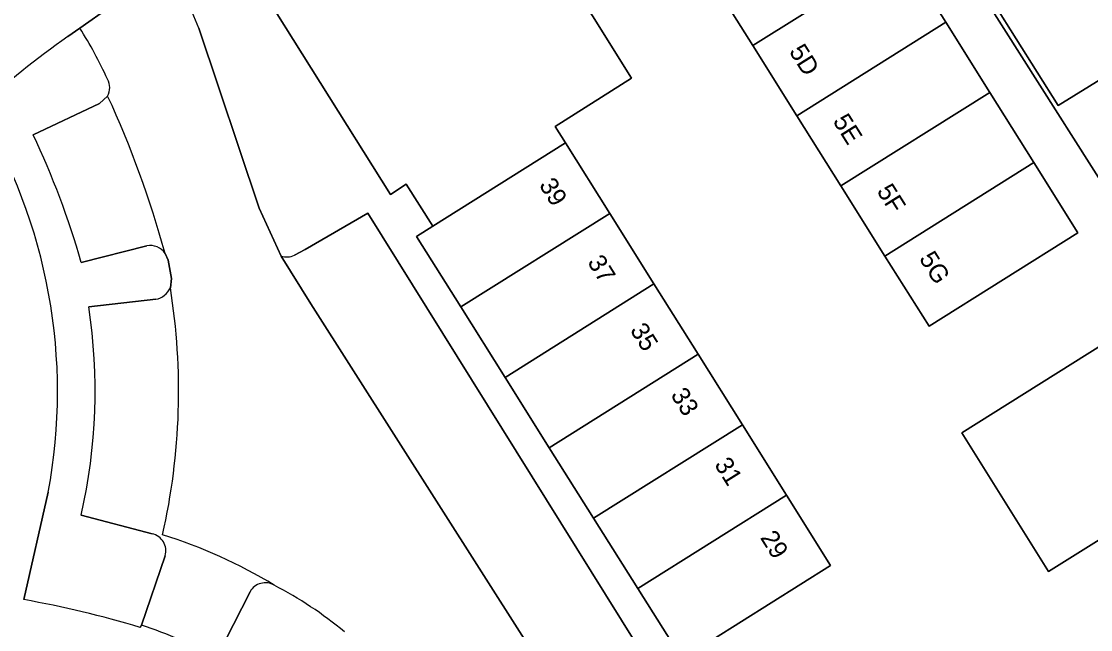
# Model space of a CAD drawing. Extents: x 159352 to 160617, y 385888 to 387323.
# Drawn here: x 159670.3 to 159729.2, y 387012.6 to 387046.2 of the extents above; entities that cross this region are included whole.
import ezdxf

# ---------------------------------------------------------------- set-up
doc = ezdxf.new("R2010")
doc.units = 0
for name, color, linetype in [('IMGEO_Erf', 7, 'Continuous'), ('IMGEO_Groenvoorziening', 7, 'Continuous'), ('IMGEO_Hek', 7, 'Continuous'), ('IMGEO_Pand', 7, 'Continuous'), ('IMGEO_Pand_nummerreeks', 7, 'Continuous'), ('IMGEO_Parkeervlak_open', 7, 'Continuous'), ('IMGEO_Rijbaan_lokaal_open', 7, 'Continuous'), ('IMGEO_Voetpad_open', 7, 'Continuous')]:
    doc.layers.add(name, color=color, linetype=linetype)

msp = doc.modelspace()

# ---------------------------------------------------------------- linework, layer by layer
at = {"layer": 'IMGEO_Erf'}
for points in [[(159740.53, 387075.434), (159730.245, 387068.973), (159720.334, 387062.737), (159715.866, 387059.925), (159727.445, 387041.523), (159731.759, 387044.194), (159729.929, 387047.15), (159732.884, 387048.98), (159740.021, 387053.502), (159740.106, 387053.555), (159743.32, 387055.561), (159750.267, 387059.948), (159749.569, 387061.097), (159753.167, 387063.351), (159753.915, 387062.156), (159758.375, 387064.951), (159760.468, 387066.263), (159758.996, 387068.61), (159762.264, 387070.646), (159769.342, 387075.056)], [(159734.666, 387005.197), (159735.993, 387005.193), (159738.495, 387007.015), (159746.025, 387011.795), (159709.69, 387069.028)], [(159680.052, 387045.789), (159683.37, 387035.855), (159684.582, 387033.212)], [(159685.321, 387033.263), (159685.91, 387033.584), (159689.36, 387035.582), (159709.076, 387003.952), (159706.356, 387002.261), (159706.2, 387002.164), (159706.042, 387002.066), (159705.882, 387001.967), (159705.719, 387001.866), (159705.585, 387001.784), (159705.387, 387001.657)]]:
    msp.add_lwpolyline(points, dxfattribs=at)
for points in [[(159710.601, 387044.826), (159708.172, 387048.695), (159705.743, 387052.564), (159703.314, 387056.433), (159700.889, 387060.296), (159709.099, 387065.46), (159711.528, 387061.591), (159713.958, 387057.722), (159716.387, 387053.852), (159718.816, 387049.983), (159721.245, 387046.114), (159723.675, 387042.245), (159726.104, 387038.375), (159728.533, 387034.506), (159720.318, 387029.348), (159717.889, 387033.218), (159715.46, 387037.087), (159713.03, 387040.956)], [(159699.375, 387022.644), (159696.935, 387026.528), (159694.495, 387030.411), (159692.055, 387034.295), (159692.953, 387034.859), (159691.49, 387037.184), (159690.618, 387036.622), (159682.851, 387048.989), (159695.3, 387056.801), (159703.913, 387043.026), (159699.706, 387040.369), (159700.277, 387039.459), (159702.713, 387035.574), (159705.149, 387031.689), (159707.586, 387027.803), (159710.023, 387023.917), (159712.46, 387020.031), (159714.893, 387016.151), (159706.695, 387010.993), (159704.255, 387014.877), (159701.815, 387018.76)], [(159731.698, 387029.48), (159736.463, 387021.801), (159726.904, 387015.818), (159722.136, 387023.459)]]:
    msp.add_lwpolyline(points, close=True, dxfattribs=at)
for centre, radius, start, end in [((159439.537, 386943.3), 261.441, 23.07992, 23.92784), ((159684.883, 387034.23), 1.061, 253.52547, 294.37023)]:
    msp.add_arc(centre, radius, start, end, dxfattribs=at)
at = {"layer": 'IMGEO_Groenvoorziening'}
for points in [[(159771.527, 387068.732), (159765.769, 387065.125), (159762.475, 387063.062), (159755.922, 387058.956), (159752.319, 387056.698), (159745.355, 387052.336), (159742.031, 387050.253), (159731.927, 387043.923), (159731.759, 387044.194), (159727.445, 387041.523), (159715.866, 387059.925), (159720.334, 387062.737), (159714.557, 387072.026), (159709.69, 387069.028), (159746.025, 387011.795), (159753.513, 387000), (159774.298, 386966.176), (159718.761, 386891.725)], [(159673.482, 387045.794), (159672.816, 387045.325)], [(159670.91, 387039.911), (159674.577, 387041.631), (159675.018, 387042.042)], [(159677.177, 387033.777), (159673.564, 387032.869)], [(159678.477, 387031.473), (159678.532, 387031.982), (159678.35, 387032.993), (159678.184, 387033.363)], [(159673.975, 387030.425), (159677.676, 387030.832)], [(159671.738, 387020.191), (159670.388, 387014.266)], [(159677.476, 387017.899), (159673.557, 387018.931)], [(159676.805, 387012.738), (159676.893, 387012.864), (159678.183, 387016.69)]]:
    msp.add_lwpolyline(points, dxfattribs=at)
for centre, radius, start, end in [((159710.478, 386992.768), 64.658, 125.6255, 131.22678), ((159654.104, 387033.502), 22.948, 24.36933, 32.38699), ((159674.153, 387042.496), 0.977, 332.28657, 29.07021), ((159642.145, 387025.745), 30.109, 349.37042, 31.3239), ((159627.387, 387019.487), 48.077, 16.16167, 25.13933), ((159677.376, 387032.829), 0.968, 33.44627, 101.85643), ((159677.471, 387031.909), 1.097, 280.78082, 336.55624), ((159643.398, 387025.782), 30.927, 347.20099, 8.63351), ((159677.271, 387016.968), 0.954, 343.06665, 77.56991), ((159660.573, 386958.807), 56.321, 73.24911, 79.96349)]:
    msp.add_arc(centre, radius, start, end, dxfattribs=at)
at = {"layer": 'IMGEO_Hek'}
msp.add_arc((159710.478, 386992.768), 64.658, 125.6255, 131.22678, dxfattribs=at)
at = {"layer": 'IMGEO_Pand'}
for points in [[(159691.49, 387037.184), (159692.953, 387034.859), (159700.277, 387039.459), (159699.706, 387040.369), (159703.913, 387043.026), (159695.3, 387056.801), (159682.851, 387048.989), (159690.618, 387036.622)], [(159718.816, 387049.983), (159716.387, 387053.852), (159708.172, 387048.695), (159710.601, 387044.826)], [(159721.245, 387046.114), (159718.816, 387049.983), (159710.601, 387044.826), (159713.03, 387040.956)], [(159723.675, 387042.245), (159721.245, 387046.114), (159713.03, 387040.956), (159715.46, 387037.087)], [(159726.104, 387038.375), (159723.675, 387042.245), (159715.46, 387037.087), (159717.889, 387033.218)], [(159702.713, 387035.574), (159700.277, 387039.459), (159692.953, 387034.859), (159692.055, 387034.295), (159694.495, 387030.411)], [(159728.533, 387034.506), (159726.104, 387038.375), (159717.889, 387033.218), (159720.318, 387029.348)], [(159705.149, 387031.689), (159702.713, 387035.574), (159694.495, 387030.411), (159696.935, 387026.528)], [(159707.586, 387027.803), (159705.149, 387031.689), (159696.935, 387026.528), (159699.375, 387022.644)], [(159731.698, 387029.48), (159722.136, 387023.459), (159726.904, 387015.818), (159736.463, 387021.801)], [(159710.023, 387023.917), (159707.586, 387027.803), (159699.375, 387022.644), (159701.815, 387018.76)], [(159712.46, 387020.031), (159710.023, 387023.917), (159701.815, 387018.76), (159704.255, 387014.877)], [(159714.893, 387016.151), (159712.46, 387020.031), (159704.255, 387014.877), (159706.695, 387010.993)]]:
    msp.add_lwpolyline(points, close=True, dxfattribs=at)
at = {"layer": 'IMGEO_Parkeervlak_open'}
for points in [[(159675.018, 387042.042), (159674.577, 387041.631), (159670.91, 387039.911)], [(159689.36, 387035.582), (159685.91, 387033.584), (159685.321, 387033.263)], [(159705.387, 387001.657), (159705.585, 387001.784), (159705.719, 387001.866), (159705.882, 387001.967), (159706.042, 387002.066), (159706.2, 387002.164), (159706.356, 387002.261), (159709.076, 387003.952), (159689.36, 387035.582)], [(159673.564, 387032.869), (159677.177, 387033.777)], [(159684.582, 387033.212), (159686.233, 387030.577), (159705.057, 387001.019)], [(159677.676, 387030.832), (159673.975, 387030.425)], [(159673.557, 387018.931), (159677.476, 387017.899)], [(159678.183, 387016.69), (159676.893, 387012.864)], [(159681.049, 387011.094), (159682.87, 387014.697)]]:
    msp.add_lwpolyline(points, dxfattribs=at)
for centre, radius, start, end in [((159624.623, 387018.741), 55.521, 15.26903, 24.81375), ((159627.387, 387019.487), 48.077, 16.16167, 25.13933), ((159677.376, 387032.829), 0.968, 33.44627, 101.85643), ((159684.883, 387034.23), 1.061, 253.52547, 294.37023), ((159677.471, 387031.909), 1.097, 280.78082, 336.55624), ((159643.07, 387025.772), 35.863, 347.2156, 9.14713), ((159643.398, 387025.782), 30.927, 347.20099, 8.63351), ((159677.271, 387016.968), 0.954, 343.06665, 77.56991), ((159670.146, 386992.063), 26.956, 58.5543, 72.96317), ((159683.714, 387014.233), 0.963, 59.10899, 151.22739), ((159666.73, 386983.237), 31.321, 62.79607, 71.06656)]:
    msp.add_arc(centre, radius, start, end, dxfattribs=at)
at = {"layer": 'IMGEO_Rijbaan_lokaal_open'}
for points in [[(159678.509, 387049.337), (159673.482, 387045.794)], [(159705.601, 387000.162), (159705.057, 387001.019), (159686.233, 387030.577), (159684.582, 387033.212), (159683.37, 387035.855), (159680.052, 387045.789)], [(159678.184, 387033.363), (159678.35, 387032.993), (159678.532, 387031.982), (159678.477, 387031.473)]]:
    msp.add_lwpolyline(points, dxfattribs=at)
for centre, radius, start, end in [((159439.537, 386943.3), 261.441, 23.07992, 23.92784), ((159654.104, 387033.502), 22.948, 24.36933, 32.38699), ((159674.153, 387042.496), 0.977, 332.28657, 29.07021), ((159624.623, 387018.741), 55.521, 15.26903, 24.81375), ((159643.07, 387025.772), 35.863, 347.2156, 9.14713), ((159670.146, 386992.063), 26.956, 58.5543, 72.96317), ((159674.159, 386995.737), 21.781, 50.269, 62.52177)]:
    msp.add_arc(centre, radius, start, end, dxfattribs=at)
at = {"layer": 'IMGEO_Voetpad_open'}
for points in [[(159672.816, 387045.325), (159673.482, 387045.794), (159678.509, 387049.337), (159679.507, 387049.967), (159677.819, 387052.824), (159677.31, 387052.503)], [(159670.388, 387014.266), (159671.738, 387020.191)], [(159682.87, 387014.697), (159681.049, 387011.094)], [(159676.893, 387012.864), (159676.805, 387012.738)]]:
    msp.add_lwpolyline(points, dxfattribs=at)
for centre, radius, start, end in [((159710.478, 386992.768), 64.658, 125.6255, 131.22678), ((159642.145, 387025.745), 30.109, 349.37042, 31.3239), ((159683.714, 387014.233), 0.963, 59.10899, 151.22739), ((159674.159, 386995.737), 21.781, 50.269, 62.52177), ((159660.573, 386958.807), 56.321, 73.24911, 79.96349), ((159666.73, 386983.237), 31.321, 62.79607, 71.06656)]:
    msp.add_arc(centre, radius, start, end, dxfattribs=at)

# ---------------------------------------------------------------- texts
at = {"layer": 'IMGEO_Pand_nummerreeks'}
for s, rotation, p in [('5D', 302.1198, (159712.572, 387044.507)), ('5E', 302.1198, (159714.984, 387040.664)), ('39', 302.09116, (159698.782, 387037.137)), ('5F', 302.1198, (159717.409, 387036.802)), ('5G', 302.1198, (159719.745, 387033.081)), ('37', 302.09116, (159701.45, 387032.882)), ('35', 302.09116, (159703.801, 387029.133)), ('33', 302.09116, (159706.04, 387025.562)), ('31', 302.09116, (159708.45, 387021.72)), ('29', 302.09116, (159710.982, 387017.683))]:
    msp.add_text(s, height=1, rotation=rotation, dxfattribs=at).set_placement(p)

doc.saveas('drawing.dxf')
